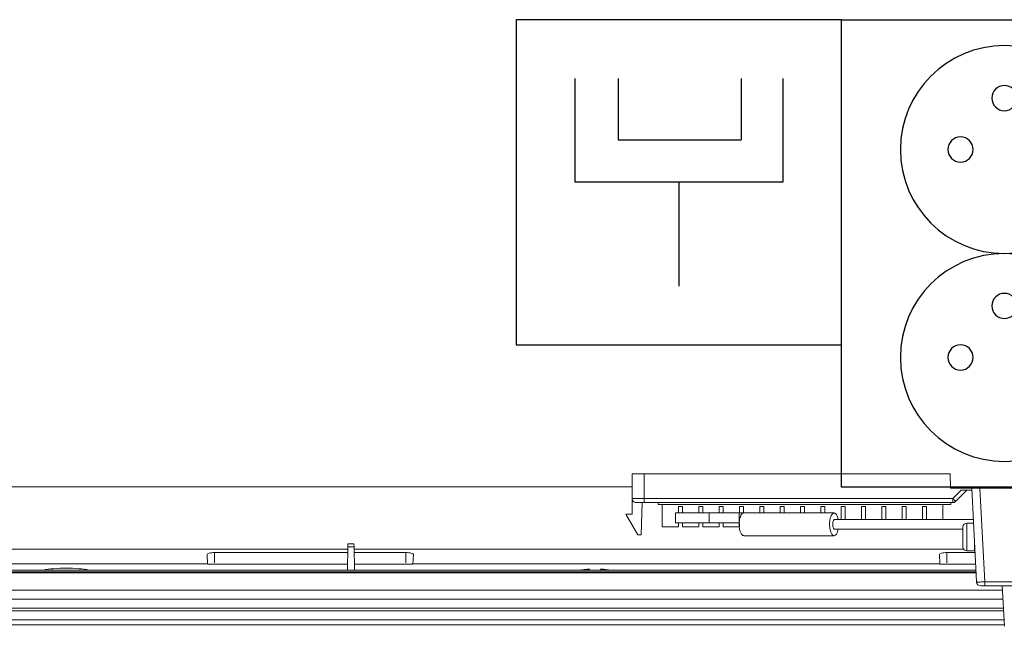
# Model space of a CAD drawing. Header units: millimetres. Extents: x 40090 to 187415, y -53271 to 40260.
# Tile 385 of 406: x 141347 to 141589, y 33805 to 33954. Entities that reach past the tile are written whole.
import ezdxf

# ---------------------------------------------------------------- set-up
doc = ezdxf.new("R2010")
doc.units = ezdxf.units.MM
for name, color, linetype in [('AVM_nároky_silnoproudu', 170, 'Continuous'), ('AVM_nároky_slaboproudu', 30, 'Continuous'), ('AVM_projekce', 240, 'Continuous')]:
    doc.layers.add(name, color=color, linetype=linetype)

# ---------------------------------------------------------------- blocks, each defined once
blk = doc.blocks.new('SB885ix-top')
at = {"linetype": 'Continuous', "lineweight": 15}
for p, q in [((-254.49, 3.2), (-254.49, -2.8)), ((-251.49, -2.84), (-251.49, 3.2)), ((-251.49, 3.2), (-176.32, 3.2)), ((-176.32, 3.2), (-176.19, -0.3)), ((-254.49, 0), (-918.8, 0)), ((-108.36, 0), (-176.2, 0)), ((-171, -0.3), (-176.19, -0.3)), ((-173.57, -0.8), (-175.61, -2.84)), ((-174.9, -3.51), (-172.19, -0.8)), ((-170.97, -0.8), (-173.57, -0.8)), ((-171, -0.3), (-169.79, -23.35)), ((-171, -0.3), (-169, -0.3)), ((-167.79, -23.35), (-169, -0.3)), ((-169, -0.3), (-66.62, -0.3)), ((-254.43, -3.15), (-254.49, -6.7)), ((-252.27, -11.8), (-251.99, -3.8)), ((-175.61, -2.84), (-251.49, -2.84)), ((-251.49, -3.8), (-175.61, -3.8)), ((-248.1, -4.3), (-248.1, -3.8)), ((-176.11, -4.3), (-248.1, -4.3)), ((-247.1, -4.3), (-247.1, -9.8)), ((-242.1, -4.8), (-243.1, -4.8)), ((-243.1, -6.4), (-243.1, -4.8)), ((-242.1, -4.8), (-242.1, -6.4)), ((-237.1, -4.8), (-238.1, -4.8)), ((-238.1, -6.4), (-238.1, -4.8)), ((-237.1, -4.8), (-237.1, -6.4)), ((-232.11, -4.8), (-233.11, -4.8)), ((-233.11, -6.4), (-233.11, -4.8)), ((-232.11, -4.8), (-232.11, -6.4)), ((-227.11, -4.8), (-228.11, -4.8)), ((-228.11, -6.4), (-228.11, -4.8)), ((-227.11, -4.8), (-227.11, -6.4)), ((-222.11, -4.8), (-223.11, -4.8)), ((-223.11, -6.4), (-223.11, -4.8)), ((-222.11, -4.8), (-222.11, -6.4)), ((-217.11, -4.8), (-218.11, -4.8)), ((-218.11, -6.4), (-218.11, -4.8)), ((-217.11, -4.8), (-217.11, -6.4)), ((-213.11, -6.4), (-213.11, -4.8)), ((-212.11, -4.8), (-213.11, -4.8)), ((-212.11, -4.8), (-212.11, -6.4)), ((-207.11, -4.8), (-208.11, -4.8)), ((-208.11, -6.4), (-208.11, -4.8)), ((-207.11, -4.8), (-207.11, -6.4)), ((-202.11, -4.8), (-203.11, -4.8)), ((-203.11, -8), (-203.11, -4.8)), ((-202.11, -4.8), (-202.11, -8)), ((-197.11, -4.8), (-198.11, -4.8)), ((-198.11, -8), (-198.11, -4.8)), ((-197.11, -4.8), (-197.11, -8)), ((-193.11, -8), (-193.11, -4.8)), ((-192.11, -4.8), (-193.11, -4.8)), ((-192.11, -4.8), (-192.11, -8)), ((-187.11, -4.8), (-188.11, -4.8)), ((-188.11, -8), (-188.11, -4.8)), ((-187.11, -4.8), (-187.11, -8)), ((-182.11, -4.8), (-183.11, -4.8)), ((-183.11, -8), (-183.11, -4.8)), ((-182.11, -4.8), (-182.11, -8)), ((-178.11, -8), (-178.11, -4.3)), ((-176.11, -4.3), (-176.11, -3.8)), ((-175.61, -3.8), (-175.61, -3.52)), ((-255.99, -6.7), (-254.49, -6.7)), ((-253.05, -11.8), (-255.99, -6.7)), ((-243.83, -6.4), (-243.83, -8.81)), ((-235.54, -8.8), (-235.54, -6.4)), ((-228.13, -8.77), (-228.13, -6.4)), ((-228.13, -6.4), (-227.03, -6.4)), ((-204.82, -6.4), (-227.03, -6.4)), ((-243.1, -9.8), (-243.1, -8.8)), ((-242.1, -8.8), (-242.1, -9.8)), ((-238.1, -9.8), (-238.1, -8.8)), ((-237.1, -8.8), (-237.1, -9.8)), ((-233.11, -9.8), (-233.11, -8.8)), ((-232.11, -8.8), (-232.11, -9.8)), ((-228.13, -8.77), (-228.13, -8.8)), ((-228.11, -9.8), (-228.11, -8.8)), ((-170.59, -8), (-204.82, -8)), ((-170.55, -8.9), (-172.19, -8.9)), ((-172.19, -8.9), (-172.19, -15.7)), ((-252.27, -11.8), (-253.05, -11.8)), ((-247.1, -9.8), (-243.1, -9.8)), ((-242.1, -9.8), (-238.1, -9.8)), ((-237.1, -9.8), (-233.11, -9.8)), ((-232.11, -9.8), (-228.11, -9.8)), ((-227.03, -12), (-204.82, -12)), ((-204.82, -10.39), (-173.19, -10.39)), ((-173.18, -9.8), (-173.19, -9.96)), ((-173.19, -9.8), (-173.18, -9.8)), ((-173.19, -11.8), (-173.18, -11.8)), ((-322.84, -14.01), (-324.33, -14.01)), ((-173.18, -12.8), (-173.19, -12.8)), ((-170.29, -15.7), (-170.29, -13.71)), ((-170.29, -14.3), (-170.26, -14.3)), ((-324.36, -15.31), (-512.81, -15.31)), ((-324.36, -15.33), (-512.81, -15.33)), ((-358.94, -16.64), (-358.82, -18.91)), ((-324.37, -16.13), (-357.09, -16.13)), ((-357.09, -16.13), (-357.09, -18.64)), ((-324.45, -20.44), (-324.35, -14.72)), ((-322.83, -14.72), (-324.35, -14.72)), ((-322.73, -20.44), (-322.83, -14.72)), ((-172.99, -15.31), (-322.82, -15.31)), ((-172.97, -15.33), (-322.82, -15.33)), ((-310.09, -16.13), (-322.8, -16.13)), ((-310.09, -16.13), (-310.09, -18.64)), ((-308.36, -18.91), (-308.24, -16.64)), ((-178.94, -16.64), (-178.82, -18.91)), ((-170.17, -16.13), (-177.09, -16.13)), ((-177.09, -16.13), (-177.09, -18.64)), ((-173.19, -14.65), (-173.18, -14.8)), ((-172.19, -15.7), (-170.29, -15.7)), ((-170.21, -15.31), (-170.29, -15.31)), ((-170.21, -15.33), (-170.29, -15.33)), ((-488.35, -18.91), (-358.82, -18.91)), ((-358.82, -18.91), (-358.81, -18.96)), ((-358.81, -18.96), (-324.42, -18.96)), ((-322.75, -18.96), (-308.36, -18.96)), ((-308.36, -18.96), (-308.36, -18.91)), ((-308.36, -18.91), (-178.82, -18.91)), ((-178.82, -18.91), (-178.82, -18.96)), ((-178.82, -18.96), (-170.02, -18.96)), ((-169.94, -20.44), (-929.11, -20.44)), ((-929.11, -20.47), (-169.94, -20.47)), ((-929.1, -20.86), (-169.92, -20.86)), ((-169.91, -21.09), (-929.09, -21.09)), ((-264.97, -20.44), (-264.97, -20.21)), ((-264.97, -20.21), (-264.97, -20.44)), ((-262.21, -20.21), (-262.21, -20.44)), ((-262.21, -20.21), (-262.21, -20.44)), ((-66.62, -23.35), (-167.79, -23.35)), ((-163.43, -25.36), (-593.58, -25.36)), ((-66.62, -24.3), (-167.79, -24.3)), ((-163.49, -24.3), (-162.97, -34.27)), ((-928.86, -27.59), (-163.32, -27.59)), ((-928.79, -29.77), (-163.2, -29.77)), ((-928.76, -30.48), (-163.16, -30.48)), ((-163.05, -32.66), (-928.68, -32.66)), ((-928.64, -33.93), (-162.98, -33.93))]:
    blk.add_line(p, q, dxfattribs=at)
at = {"linetype": 'Continuous', "lineweight": 15, "flags": 128}
for points in [[(-324.35, -14.72), (-324.34, -14.53), (-324.34, -14.36), (-324.34, -14.22), (-324.34, -14.11), (-324.33, -14.04), (-324.33, -14.01), (-324.33, -14.01)], [(-322.84, -14.01), (-322.84, -14.01), (-322.84, -14.04), (-322.84, -14.11), (-322.84, -14.22), (-322.83, -14.36), (-322.83, -14.53), (-322.83, -14.72)]]:
    blk.add_lwpolyline(points, dxfattribs=at)
at = {"linetype": 'Continuous', "lineweight": 15}
for centre, radius, start, end in [((-203.74, -8.92), 1.41, 139.6092, 191.3692), ((-203.74, -9.48), 1.41, 168.6308, 220.3908), ((-172.19, -9.9), 1, 90, 174.2763), ((-172.19, -14.7), 1, 185.7103, 270), ((-168.79, -23.3), 1, 183, 270)]:
    blk.add_arc(centre, radius, start, end, dxfattribs=at)
for centre, major_axis, ratio, start_param, end_param in [((-357.09, -16.63), (1.85, 0), 0.267976, 1.570796, 3.155636), ((-310.09, -16.63), (1.85, 0), 0.267976, 6.269142, 7.853982), ((-177.09, -16.63), (1.85, 0), 0.267976, 1.570796, 3.155636), ((-393.58, -21.34), (7.45, 0), 0.184439, 1.570796, 2.426796), ((-393.58, -21.34), (7.45, 0), 0.184439, 0.714797, 1.570796), ((-263.59, -21.31), (6.13, 0), 0.184431, 1.797068, 2.25388), ((-263.59, -21.31), (6.13, 0), 0.184431, 0.887713, 1.344525)]:
    blk.add_ellipse(centre, major_axis=major_axis, ratio=ratio, start_param=start_param, end_param=end_param, dxfattribs=at)
for points, knots in [([(-251.49, 3.2), (-251.87, 3.2), (-252.46, 3.2), (-253.15, 3.2), (-253.72, 3.2), (-254.16, 3.2), (-254.44, 3.2), (-254.47, 3.2), (-254.49, 3.2)], [0, 0, 0, 0, 0.242479, 0.3694168, 0.4997913, 0.7096606, 0.8448738, 1, 1, 1, 1]), ([(-254.49, -2.8), (-254.47, -2.81), (-254.44, -2.81), (-254.16, -2.82), (-253.72, -2.83), (-253.15, -2.83), (-252.46, -2.84), (-251.87, -2.84), (-251.49, -2.84)], [0, 0, 0, 0, 0.154634, 0.289696, 0.500284, 0.630559, 0.757452, 1, 1, 1, 1]), ([(-254.49, -2.8), (-254.47, -2.93), (-254.44, -3.2), (-254.21, -3.53), (-253.88, -3.76), (-253.62, -3.79), (-253.49, -3.8)], [0, 0, 0, 0, 0.25, 0.5, 0.750004, 1, 1, 1, 1]), ([(-251.49, -3.8), (-251.75, -3.8), (-252.28, -3.8), (-252.94, -3.8), (-253.4, -3.8), (-253.46, -3.8), (-253.49, -3.8)], [0, 0, 0, 0, 0.249357, 0.499878, 0.750361, 1, 1, 1, 1]), ([(-251.49, -2.84), (-251.49, -2.97), (-251.49, -3.22), (-251.49, -3.54), (-251.49, -3.76), (-251.49, -3.79), (-251.49, -3.8)], [0, 0, 0, 0, 0.249997, 0.500013, 0.749995, 1, 1, 1, 1]), ([(-175.61, -2.84), (-175.52, -2.93), (-175.33, -3.11), (-175.1, -3.33), (-174.94, -3.49), (-174.91, -3.5), (-174.9, -3.51)], [0, 0, 0, 0, 0.250002, 0.50001, 0.749988, 1, 1, 1, 1]), ([(-175.61, -3.52), (-175.61, -3.48), (-175.61, -3.38), (-175.61, -3.21), (-175.61, -3.03), (-175.61, -2.9), (-175.61, -2.84)], [0, 0, 0, 0, 0.250012, 0.500021, 0.750006, 1, 1, 1, 1]), ([(-175.61, -3.8), (-175.54, -3.8), (-175.41, -3.79), (-175.22, -3.73), (-175.05, -3.64), (-174.95, -3.55), (-174.9, -3.51)], [0, 0, 0, 0, 0.250002, 0.499997, 0.750002, 1, 1, 1, 1]), ([(-243.83, -6.4), (-243.79, -6.4), (-243.71, -6.4), (-243.03, -6.4), (-241.99, -6.4), (-240.62, -6.4), (-239.01, -6.4), (-237.27, -6.4), (-236.12, -6.4), (-235.54, -6.4)], [0, 0, 0, 0, 0.140451, 0.283706, 0.426964, 0.570224, 0.713483, 0.856742, 1, 1, 1, 1]), ([(-235.54, -6.4), (-234.3, -6.4), (-231.82, -6.4), (-229.36, -6.4), (-228.13, -6.4)], [0, 0, 0, 0, 0.499999, 1, 1, 1, 1]), ([(-227.03, -6.4), (-227.21, -6.46), (-227.5, -6.55), (-227.84, -7.19), (-228.03, -7.88), (-228.11, -8.44), (-228.13, -8.72), (-228.13, -8.77)], [0, 0, 0, 0, 0.387149, 0.643497, 0.828386, 0.969447, 1, 1, 1, 1]), ([(-203.81, -8), (-203.81, -8), (-203.85, -7.71), (-204.03, -7.18), (-204.38, -6.52), (-204.88, -6.3), (-205.34, -6.63), (-205.67, -7.32), (-205.84, -8.01), (-205.92, -8.65), (-205.93, -9.04), (-205.93, -9.2)], [0, 0, 0, 0, 0.000615, 0.100251, 0.248557, 0.456859, 0.668493, 0.790203, 0.882048, 0.951985, 1, 1, 1, 1]), ([(-243.83, -8.8), (-243.79, -8.8), (-243.71, -8.8), (-243.03, -8.8), (-241.99, -8.8), (-240.62, -8.8), (-239.01, -8.8), (-237.27, -8.8), (-236.12, -8.8), (-235.54, -8.8)], [0, 0, 0, 0, 0.140451, 0.283706, 0.426964, 0.570224, 0.713483, 0.856742, 1, 1, 1, 1]), ([(-235.54, -8.8), (-234.3, -8.8), (-231.82, -8.8), (-229.36, -8.8), (-228.13, -8.8)], [0, 0, 0, 0, 0.499999, 1, 1, 1, 1]), ([(-228.14, -8.8), (-228.14, -8.93), (-228.16, -9.28), (-228.13, -9.85), (-228.03, -10.52), (-227.83, -11.23), (-227.49, -11.87), (-227.2, -11.93), (-227.03, -11.97)], [0, 0, 0, 0, 0.067037, 0.174115, 0.280747, 0.44543, 0.690558, 1, 1, 1, 1]), ([(-205.93, -9.2), (-205.93, -9.42), (-205.91, -9.85), (-205.81, -10.52), (-205.62, -11.24), (-205.25, -11.87), (-204.76, -12.11), (-204.3, -11.76), (-203.97, -11.11), (-203.86, -10.6), (-203.82, -10.39)], [0, 0, 0, 0, 0.064874, 0.129478, 0.229252, 0.377765, 0.586356, 0.798283, 0.920163, 1, 1, 1, 1]), ([(-173.19, -9.96), (-173.19, -10.02), (-173.19, -10.15), (-173.19, -10.58), (-173.19, -11.14), (-173.19, -11.59), (-173.19, -11.8)], [0, 0, 0, 0, 0.244763, 0.499996, 0.755255, 1, 1, 1, 1]), ([(-173.18, -11.8), (-173.19, -11.97), (-173.19, -12.3), (-173.19, -12.64), (-173.18, -12.8)], [0, 0, 0, 0, 0.500002, 1, 1, 1, 1]), ([(-173.19, -12.8), (-173.19, -13.02), (-173.19, -13.46), (-173.19, -14.02), (-173.19, -14.45), (-173.19, -14.58), (-173.19, -14.65)], [0, 0, 0, 0, 0.244746, 0.500005, 0.755236, 1, 1, 1, 1]), ([(-173.18, -14.8), (-173.19, -14.8), (-173.19, -14.8), (-173.19, -14.8), (-173.19, -14.8)], [0, 0, 0, 0, 0.999285, 1, 1, 1, 1]), ([(-167.79, -23.35), (-167.95, -23.36), (-168.26, -23.36), (-168.69, -23.37), (-169.07, -23.37), (-169.42, -23.37), (-169.72, -23.37), (-169.77, -23.36), (-169.79, -23.35)], [0, 0, 0, 0, 0.149985, 0.296098, 0.438349, 0.576737, 0.782735, 1, 1, 1, 1]), ([(-167.79, -24.3), (-167.79, -24.29), (-167.79, -24.26), (-167.79, -24.04), (-167.79, -23.72), (-167.79, -23.47), (-167.79, -23.35)], [0, 0, 0, 0, 0.240764, 0.499983, 0.759224, 1, 1, 1, 1]), ([(-167.79, -24.3), (-167.87, -24.3), (-168.03, -24.3), (-168.25, -24.3), (-168.43, -24.3), (-168.61, -24.3), (-168.76, -24.3), (-168.78, -24.3), (-168.79, -24.3)], [0, 0, 0, 0, 0.151744, 0.3031675, 0.4398242, 0.5767733, 0.7998922, 1, 1, 1, 1])]:
    blk.add_open_spline(points, degree=3, knots=knots, dxfattribs=at)
blk = doc.blocks.new('ZásuvkaLAN')
for p, q in [((14.44, 65.56), (14.44, 40)), ((24.7, 65.56), (24.7, 50.44)), ((54.94, 65.56), (54.94, 50.44)), ((65.56, 65.56), (65.56, 40)), ((54.94, 50.44), (24.7, 50.44)), ((14.44, 40), (65.56, 40)), ((40, 40), (40, 14.44))]:
    blk.add_line(p, q)
blk.add_lwpolyline([(80, 0), (0, 0), (0, 80), (80, 80)], close=True)
blk = doc.blocks.new('Dvouzásuvka230V')
blk.add_lwpolyline([(0, 0), (80, 0), (80, 115), (0, 115)], close=True)
for centre, radius in [((40, 83.06), 25.56), ((40, 95.72), 3.1), ((29.22, 83.06), 3.1), ((50.78, 83.06), 3.1), ((40, 31.94), 25.56), ((40, 44.6), 3.1), ((29.22, 31.94), 3.1), ((50.78, 31.94), 3.1)]:
    blk.add_circle(centre, radius)

msp = doc.modelspace()

# ---------------------------------------------------------------- block references
at = {"layer": 'AVM_nároky_silnoproudu', "xscale": -1}
msp.add_blockref('Dvouzásuvka230V', (141629.17, 33838.72), dxfattribs=at)
at = {"layer": 'AVM_nároky_slaboproudu', "xscale": -1}
msp.add_blockref('ZásuvkaLAN', (141549.17, 33873.72), dxfattribs=at)
at = {"layer": 'AVM_projekce'}
msp.add_blockref('SB885ix-top', (141752.13, 33838.8), dxfattribs=at)

doc.saveas('drawing.dxf')
